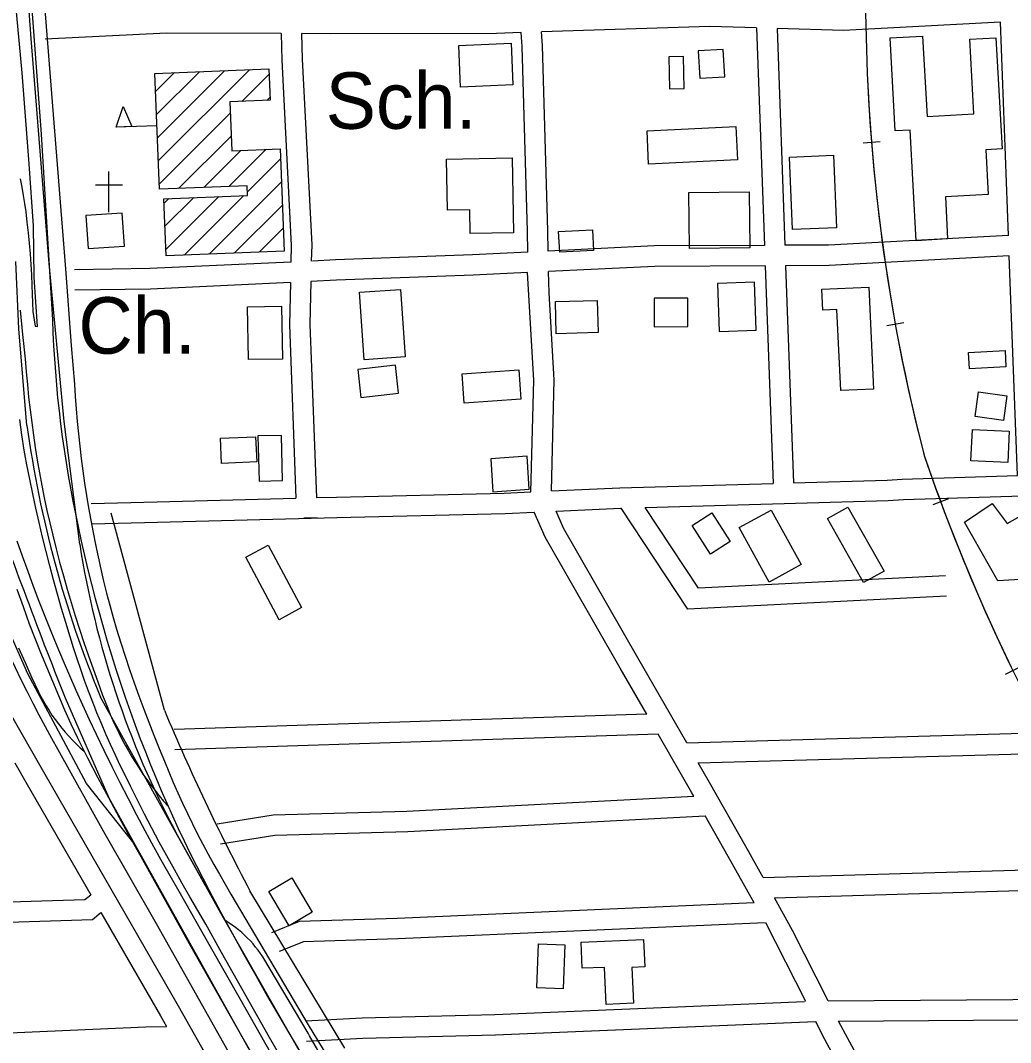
# Model space of a CAD drawing. Extents: x 3297716 to 3335574, y 688621 to 713991.
# Drawn here: x 3329828 to 3331285, y 703462 to 704966 of the extents above; entities that cross this region are included whole.
import ezdxf

# ---------------------------------------------------------------- set-up
doc = ezdxf.new("R2010")
doc.units = 0
for name, color, linetype in [('V-BLDG-IDEN', 7, 'Continuous'), ('V-BLDG-OTLN', 7, 'Continuous'), ('V-BRDG-OTLN', 7, 'Continuous'), ('V-RAIL-TRAK', 7, 'Continuous'), ('V-ROAD-CNTR', 7, 'Continuous'), ('V-SITE-OTLN', 7, 'Continuous'), ('V-SITE-OTLN-IDEN', 7, 'Continuous')]:
    doc.layers.add(name, color=color, linetype=linetype)

msp = doc.modelspace()

# ---------------------------------------------------------------- linework, layer by layer
at = {"layer": 'V-BLDG-OTLN'}
for p, q in [((3330026.8, 704861.2), (3330054.6, 704888.9)), ((3330028.2, 704827.1), (3330091.3, 704890.3)), ((3330029.5, 704793.1), (3330128.1, 704891.7)), ((3330030.8, 704759.1), (3330164.9, 704893.2)), ((3330153.7, 704846.6), (3330193.9, 704886.8)), ((3330190.4, 704848), (3330195.2, 704852.8)), ((3330032.1, 704725), (3330136.9, 704829.8)), ((3330028.8, 704810.9), (3329968.8, 704808.6)), ((3330060.8, 704718.4), (3330138.2, 704795.7)), ((3330097.6, 704719.8), (3330152.1, 704774.3)), ((3330134.4, 704721.2), (3330188.9, 704775.7)), ((3330162, 704713.5), (3330210.8, 704762.3)), ((3330105.7, 704621.9), (3330212.1, 704728.2)), ((3330039.4, 704697), (3330046.2, 704703.7)), ((3330040.7, 704662.9), (3330082.9, 704705.1)), ((3330042, 704628.9), (3330119.7, 704706.6)), ((3330069, 704620.4), (3330156.5, 704708)), ((3330142.5, 704623.3), (3330213.4, 704694.2)), ((3330179.3, 704624.7), (3330214.7, 704660.2))]:
    msp.add_line(p, q, dxfattribs=at)
for points in [[(3331145.8, 704641.6), (3331136.7, 704804.5), (3331115, 704803.3), (3331107.4, 704940), (3331155.2, 704942.6), (3331161.8, 704824.3), (3331230.8, 704828.2), (3331224.6, 704938), (3331263, 704940.2), (3331272.1, 704776.7), (3331248.2, 704775.4), (3331251.8, 704709.9), (3331188.7, 704706.4), (3331192.1, 704644.2)], [(3330552.6, 704871), (3330475.6, 704867.7), (3330472.9, 704929), (3330550, 704932.4)], [(3330782.8, 704865.1), (3330804.7, 704865.5), (3330803.7, 704912.9), (3330781.7, 704912.4)], [(3330861.9, 704923), (3330825.3, 704921), (3330827.5, 704880.9), (3330864.1, 704882.9)], [(3330216, 704626.1), (3330042.4, 704619.4), (3330039.2, 704703.5), (3330162.2, 704708.2), (3330161.6, 704722.3), (3330032.4, 704717.3), (3330025.8, 704887.8), (3330193.6, 704894.3), (3330195.4, 704848.2), (3330136.2, 704845.9), (3330139, 704773.8), (3330210.2, 704776.6)], [(3329968.8, 704808.6), (3329979.2, 704839), (3329991.9, 704809.5)], [(3330749.8, 704803.1), (3330880.4, 704809.6), (3330882.8, 704760.6), (3330752.2, 704754.1)], [(3330455, 704761.8), (3330551.2, 704763.6), (3330553.3, 704653.5), (3330489.8, 704652.3), (3330489.1, 704687.2), (3330456.4, 704686.6)], [(3330963.6, 704658.1), (3330959.3, 704764.8), (3331024.3, 704767.4), (3331028.6, 704660.7)], [(3330811.5, 704712.6), (3330900, 704713.5), (3330900.9, 704631.1), (3330812.4, 704630.1)], [(3329980.9, 704633.8), (3329977.7, 704682.3), (3329924.4, 704678.7), (3329927.6, 704630.2)], [(3330669.4, 704657.8), (3330671.1, 704627.4), (3330621.5, 704624.6), (3330619.8, 704655)], [(3330326.8, 704565.8), (3330387.1, 704570), (3330393.9, 704470.7), (3330333.7, 704466.6)], [(3330907.7, 704580.7), (3330853.4, 704578.7), (3330856, 704508.3), (3330910.3, 704510.2)], [(3331076.1, 704573.5), (3331083.2, 704423.4), (3331034.9, 704421.1), (3331029.3, 704540.6), (3331008.5, 704539.6), (3331007.1, 704570.3)], [(3330676.7, 704553.8), (3330678, 704506.6), (3330616.3, 704504.9), (3330615, 704552.1)], [(3330809.9, 704515.4), (3330809.7, 704557.4), (3330760.2, 704557.2), (3330760.4, 704515.2)], [(3330213.4, 704467.6), (3330163.5, 704466.8), (3330162.2, 704544.3), (3330212.1, 704545.2)], [(3331277.9, 704456.3), (3331224, 704453.3), (3331222.7, 704477.2), (3331276.6, 704480.2)], [(3330384.4, 704417.2), (3330379.7, 704458.4), (3330324.2, 704452.1), (3330328.9, 704410.9)], [(3330564.1, 704408.5), (3330481, 704402.6), (3330477.9, 704446), (3330561.1, 704451.9)], [(3331274.1, 704377.4), (3331232.5, 704383.2), (3331237.5, 704419.4), (3331279.2, 704413.6)], [(3331280.5, 704315.4), (3331226.4, 704318.1), (3331228.7, 704364.1), (3331282.7, 704361.4)], [(3330173.9, 704353.3), (3330175.6, 704316.2), (3330123.9, 704313.9), (3330122.2, 704351)], [(3330212.1, 704355.3), (3330177.2, 704354.4), (3330179, 704287.9), (3330213.8, 704288.8)], [(3330576.5, 704276), (3330573.3, 704324.5), (3330520, 704321), (3330523.2, 704272.5)], [(3331265.8, 704141.5), (3331217, 704227.8), (3331257.4, 704255.2), (3331279.5, 704225.7), (3331314.3, 704245.4), (3331363.8, 704147.3)], [(3330843, 704180.5), (3330816.1, 704222.7), (3330845.3, 704241.3), (3330872.2, 704199.1)], [(3330929.3, 704139.5), (3330885.5, 704219.6), (3330932.6, 704245.4), (3330976.4, 704165.3)], [(3331068.5, 704138.7), (3331015.2, 704232.9), (3331045.2, 704249.8), (3331098.5, 704155.7)], [(3330241.7, 704101.9), (3330208.8, 704084.2), (3330159.4, 704176), (3330192.3, 704193.7)], [(3330223.2, 703633.9), (3330193.5, 703684.2), (3330227.5, 703704.3), (3330257.2, 703653.9)], [(3330628.7, 703605.7), (3330626.3, 703541.1), (3330587.6, 703542.6), (3330590, 703607.2)], [(3330652.7, 703609.8), (3330744.7, 703613.8), (3330746.5, 703573.5), (3330727.6, 703572.7), (3330729.9, 703520), (3330689.7, 703518.3), (3330687.4, 703572.7), (3330654.3, 703571.3)]]:
    msp.add_lwpolyline(points, close=True, dxfattribs=at)
at = {"layer": 'V-BRDG-OTLN'}
for points in [[(3329855.2, 705093.2), (3329876.2, 704827.5), (3329894.3, 704600.3), (3329902.6, 704487.7), (3329907.5, 704430.7), (3329908.6, 704412.5), (3329910, 704394.2), (3329911.5, 704375.9), (3329913.3, 704357.6), (3329915.2, 704339.4), (3329917.4, 704321.2), (3329919.8, 704303), (3329922.4, 704284.9), (3329925.2, 704266.7), (3329928.2, 704248.6), (3329931.4, 704230.6), (3329934.8, 704212.6), (3329938.4, 704194.6), (3329942.2, 704176.6), (3329946.2, 704158.7), (3329950.4, 704140.9), (3329954.8, 704123.1), (3329959.5, 704105.3), (3329964.3, 704087.6), (3329969.3, 704070), (3329975.5, 704050.3), (3329981.9, 704030.6), (3329988.5, 704011), (3329995.3, 703991.5), (3330002.3, 703972.1), (3330009.4, 703952.7), (3330016.7, 703933.3), (3330024.3, 703914.1), (3330032, 703894.9), (3330039.8, 703875.8), (3330046.2, 703860.3), (3330052.8, 703844.8), (3330059.6, 703829.4), (3330066.6, 703814.1), (3330073.8, 703798.9), (3330081.1, 703783.8), (3330088.7, 703768.7), (3330096.4, 703753.8), (3330104.3, 703739), (3330112.4, 703724.2), (3330120.7, 703709.6), (3330129.2, 703695.1), (3330137.8, 703680.6), (3330165.9, 703632.4), (3330194.3, 703584.2), (3330222.8, 703536.2), (3330251.5, 703488.2), (3330280.4, 703440.4)], [(3329832.1, 704708.4), (3329834.1, 704696.4), (3329835.8, 704684.3), (3329837.7, 704668.8), (3329839.4, 704653.4), (3329840.9, 704637.9), (3329842.2, 704622.4), (3329843.3, 704606.9), (3329844.2, 704591.4), (3329844.9, 704575.8), (3329846.5, 704537.4), (3329849.7, 704516.1), (3329853.1, 704515.4), (3329848.4, 704588.1), (3329847.2, 704663.6), (3329840.7, 704754.9), (3329830.5, 704888.7), (3329814.6, 705063.1)], [(3329841, 705035.5), (3329858.3, 704798.2), (3329871.7, 704580.9), (3329875.2, 704525.2), (3329875.9, 704506.1), (3329876.9, 704486.9), (3329878, 704467.8), (3329879.4, 704448.6), (3329881, 704429.5), (3329882.8, 704410.4), (3329884.9, 704391.3), (3329887.1, 704372.3), (3329889.6, 704353.3), (3329892.3, 704334.3), (3329895.2, 704315.3), (3329898.3, 704296.4), (3329901.7, 704277.5), (3329905.3, 704258.7), (3329909, 704239.9), (3329913, 704221.1), (3329917.6, 704199.9), (3329922.4, 704178.7), (3329927.4, 704157.6), (3329932.6, 704136.5), (3329938.1, 704115.5), (3329943.7, 704094.5), (3329949.6, 704073.6), (3329955.7, 704052.7), (3329962, 704032), (3329968.5, 704011.3), (3329975.3, 703990.6), (3329982.2, 703970), (3329989.4, 703949.6), (3329996.8, 703929.1), (3330004.4, 703908.8), (3330011.8, 703889.7), (3330019.4, 703870.8), (3330027.2, 703851.9), (3330035.1, 703833.1), (3330043.3, 703814.4), (3330051.6, 703795.7), (3330060.2, 703777.2), (3330068.9, 703758.7), (3330077.8, 703740.3), (3330086.9, 703722), (3330096.2, 703703.8), (3330105.7, 703685.7), (3330122.5, 703654.3), (3330129.4, 703641.5), (3330139.5, 703623), (3330156.7, 703591.8), (3330174.1, 703560.7), (3330191.7, 703529.7), (3330209.6, 703498.8), (3330227.6, 703468.1), (3330245.8, 703437.5)], [(3329827.7, 704732.5), (3329830, 704720.5), (3329832.1, 704708.4)], [(3329827.8, 704539.6), (3329831.3, 704503.6), (3329835.1, 704467.7), (3329836.6, 704449), (3329838.2, 704430.3), (3329840.1, 704411.7), (3329842.3, 704393), (3329844.6, 704374.4), (3329847.2, 704355.8), (3329849.9, 704337.3), (3329852.9, 704318.7), (3329856.2, 704300.2), (3329859.6, 704281.8), (3329863.2, 704263.4), (3329867.1, 704245), (3329871.2, 704226.7), (3329875.5, 704208.5), (3329880.5, 704188.5), (3329885.7, 704168.7), (3329891.2, 704148.9), (3329896.8, 704129.1), (3329902.6, 704109.4), (3329908.7, 704089.8), (3329914.9, 704070.2), (3329921.3, 704050.7), (3329928, 704031.2), (3329934.8, 704011.9), (3329941.8, 703992.6), (3329949, 703973.3), (3329956.4, 703954.2), (3329960.2, 703944.9), (3329964.2, 703935.7), (3329968.4, 703926.6), (3329972.8, 703917.6), (3329977.3, 703908.6), (3329982, 703899.8), (3329986.9, 703891), (3329992, 703882.4), (3329997.3, 703873.9), (3330002.7, 703865.5), (3330008.3, 703857.1), (3330014, 703849), (3330020, 703840.9), (3330026.1, 703832.9), (3330032.3, 703825.1), (3330038.7, 703817.4), (3330045.3, 703809.8)], [(3329934.4, 703962.9), (3329928.3, 703978.8), (3329922.5, 703994.7), (3329916.9, 704010.7), (3329911.5, 704026.8), (3329906.3, 704042.9), (3329901.3, 704059.1), (3329894.9, 704079.9), (3329888.6, 704100.7), (3329882.6, 704121.6), (3329876.8, 704142.6), (3329871.2, 704163.6), (3329865.8, 704184.7), (3329860.6, 704205.8), (3329855.6, 704227), (3329850.8, 704248.2), (3329846.2, 704269.5), (3329841.8, 704290.8), (3329837.7, 704312.1), (3329833.7, 704333.5), (3329830.3, 704356), (3329827.2, 704378.5)], [(3329822.9, 704200.2), (3329830.7, 704177.9), (3329838.7, 704155.7), (3329846.9, 704133.5), (3329855.3, 704111.4), (3329863.9, 704089.4), (3329872.7, 704067.4), (3329881.7, 704045.5), (3329890.8, 704023.7), (3329900.2, 704002), (3329909.7, 703980.4), (3329919.5, 703958.9), (3329929.4, 703937.4), (3329939.5, 703916), (3329950.9, 703892.1), (3329962.5, 703868.2), (3329974.3, 703844.5), (3329986.4, 703820.9), (3329998.6, 703797.3), (3330011.1, 703773.9), (3330023.8, 703750.6), (3330036.7, 703727.5), (3330049.7, 703704.4), (3330063.1, 703681.5), (3330107.2, 703603.6), (3330151.4, 703525.7), (3330195.6, 703447.9)], [(3330184.3, 703359.1), (3330118.4, 703476.5), (3330028.3, 703636.6), (3329950.9, 703771.9), (3329883.7, 703892.6), (3329874.1, 703909.6), (3329864.8, 703926.6), (3329855.6, 703943.8), (3329846.6, 703961), (3329837.9, 703978.4), (3329829.2, 703995.8), (3329820.8, 704013.3), (3329812.6, 704031), (3329804.6, 704048.7), (3329796.7, 704066.5), (3329789.1, 704084.3), (3329780.5, 704105.2), (3329772.1, 704126.1)], [(3329822.9, 704129.3), (3329831.9, 704103.7), (3329841.1, 704078.2), (3329849.3, 704057), (3329857.7, 704035.8), (3329866.3, 704014.7), (3329875, 703993.6), (3329883.9, 703972.6), (3329893, 703951.8), (3329902.3, 703931), (3329911.8, 703910.2), (3329926.9, 703880.9), (3329942.1, 703851.6), (3329957.6, 703822.5), (3329973.2, 703793.4), (3329989, 703764.4), (3330005, 703735.6), (3330041.8, 703669.5), (3330078.8, 703603.6), (3330115.9, 703537.8), (3330153.3, 703472.1), (3330182.6, 703420.8)], [(3329825.2, 704042.7), (3329834.8, 704021.1), (3329844.5, 703999.6)], [(3329844.5, 703999.6), (3329854.5, 703978.2), (3329858.1, 703971.1), (3329861.9, 703964.1), (3329865.9, 703957.3), (3329870.1, 703950.5), (3329874.4, 703943.9), (3329879, 703937.4), (3329883.8, 703931), (3329888.7, 703924.8), (3329893.8, 703918.7), (3329899.1, 703912.8), (3329904.5, 703907), (3329910.2, 703901.4), (3329915.9, 703895.9), (3329921.9, 703890.7)], [(3330218.7, 703428), (3330194.6, 703469.4), (3330170.9, 703511), (3330147.3, 703552.7), (3330124, 703594.5), (3330101, 703636.5), (3330089.1, 703656.3), (3330077.4, 703676.3), (3330065.9, 703696.3), (3330054.5, 703716.5), (3330043.3, 703736.7), (3330032.3, 703757), (3330021.5, 703777.5), (3330010.8, 703798), (3330000.4, 703818.6), (3329990, 703839.3), (3329982.4, 703854.4), (3329974.9, 703869.7), (3329967.7, 703885), (3329960.6, 703900.4), (3329953.7, 703915.9), (3329947.1, 703931.5), (3329940.6, 703947.2), (3329934.4, 703962.9)], [(3330693, 702740), (3330670.2, 702774.5), (3330606.7, 702871.4), (3330556, 702951.7), (3330527.7, 703000.1), (3330469.7, 703095.6), (3330366.6, 703277.4), (3330253.3, 703472.2), (3330251.3, 703475.9), (3330184.5, 703588), (3330181.2, 703592.9), (3330177.7, 703597.8), (3330174, 703602.5), (3330170.2, 703607.1), (3330166.3, 703611.5), (3330162.1, 703615.8), (3330157.9, 703620), (3330153.5, 703624), (3330148.9, 703627.8), (3330144.2, 703631.5), (3330139.4, 703635), (3330134.5, 703638.3), (3330129.4, 703641.5)]]:
    msp.add_lwpolyline(points, dxfattribs=at)
at = {"layer": 'V-RAIL-TRAK'}
for points in [[(3331028.1, 706540.4), (3331073.9, 704887.6)], [(3331028.1, 706540.4), (3331073.9, 704887.6), (3331076.1, 704840.4), (3331079.5, 704793.6), (3331083.6, 704746.8), (3331088.3, 704699.7), (3331094.1, 704653), (3331100.7, 704606.5), (3331107.8, 704559.9), (3331116, 704513.5), (3331124.9, 704467.4), (3331134.7, 704421.1), (3331145.3, 704375.4), (3331156.5, 704329.7), (3331158, 704324.4), (3331173.7, 704279.1), (3331190.5, 704234.3), (3331208, 704189.8), (3331226.1, 704145.3), (3331245.2, 704101.3), (3331265, 704057.9), (3331285.4, 704014.4)], [(3331092.6, 704787.3), (3331067.7, 704785.1)], [(3331127.4, 704520.8), (3331102.8, 704516.4)], [(3331193.5, 704261.8), (3331170.1, 704253.1)], [(3331299.1, 704014.8), (3331276.7, 704003.7)]]:
    msp.add_lwpolyline(points, dxfattribs=at)
for centre, radius, start, end in [((3333769.5, 705002.3), 2698.1, 182.4358, 194.5505), ((3333755.1, 705212), 2744.6, 198.8689, 209.7853)]:
    msp.add_arc(centre, radius, start, end, dxfattribs=at)
at = {"layer": 'V-ROAD-CNTR'}
for points in [[(3329915.4, 704195.1), (3329892.2, 704375.7), (3329870.4, 704608.3), (3329843.6, 704939.2), (3329818.9, 705280.8), (3329802.1, 705499), (3329781.5, 705771), (3329767.2, 705949.2), (3329751.1, 706184.5)], [(3331269.7, 704963.1), (3331038.8, 704951.1), (3330941.1, 704953.9)], [(3331281.5, 704649.5), (3331269.7, 704963.1)], [(3330211.5, 704946.4), (3330042.8, 704946.9), (3329864.4, 704938.3)], [(3330211.5, 704946.4), (3330212.5, 704907.5), (3330226.5, 704635.2), (3330225.9, 704610.3)], [(3330564.6, 704947.9), (3330528.2, 704946.7), (3330284.3, 704946.2), (3330241.5, 704946.3)], [(3330241.5, 704946.3), (3330242.5, 704908.6), (3330256.5, 704635.6), (3330255.9, 704611.7)], [(3330574.4, 704625), (3330573.8, 704655.7), (3330566.1, 704927.2), (3330564.6, 704947.9)], [(3330911.1, 704954.8), (3330842.3, 704956.8), (3330594.6, 704948.8)], [(3330604.4, 704626.4), (3330603.8, 704656.4), (3330596.1, 704928.7), (3330594.6, 704948.8)], [(3330911.1, 704954.8), (3330922.6, 704634.8)], [(3330941.1, 704953.9), (3330952.6, 704634.9)], [(3331281.5, 704649.5), (3331016.9, 704635.3), (3330952.6, 704634.9)], [(3330922.6, 704634.8), (3330760.4, 704633.9), (3330604.4, 704626.4)], [(3330574.4, 704625), (3330493, 704621.1), (3330291.5, 704613.4), (3330257.7, 704611.8)], [(3331282.6, 704619.5), (3331017.8, 704605.3), (3330953.7, 704604.9)], [(3331294.9, 704296.2), (3331282.6, 704619.5)], [(3329837.6, 704369.7), (3329825.9, 704512.2), (3329821.1, 704611.1)], [(3330225.9, 704610.3), (3330018.3, 704600.6), (3329907.5, 704598.9)], [(3330923.7, 704604.8), (3330761.2, 704603.9), (3330605, 704596.4)], [(3330609.2, 704273.5), (3330613.2, 704437.2), (3330605.7, 704564.9), (3330605, 704596.4)], [(3330923.7, 704604.8), (3330935.2, 704284.5)], [(3330953.7, 704604.9), (3330965.2, 704285.4)], [(3330255.3, 704581.7), (3330253.9, 704518.2), (3330263.4, 704263.8)], [(3330573.9, 704594.9), (3330494.3, 704591.1), (3330292.8, 704583.4), (3330255.3, 704581.7)], [(3330579.1, 704272.1), (3330583.2, 704436.7), (3330573.9, 704594.9)], [(3330225.2, 704580.3), (3330019.3, 704570.6), (3329908, 704568.9)], [(3330225.2, 704580.3), (3330223.9, 704517.9), (3330233.4, 704263)], [(3329996.7, 703753.2), (3329925.1, 703843.3), (3329839, 704004.4), (3329778.8, 704140.6), (3329733.9, 704265.6), (3329723.5, 704300.5)], [(3330965.2, 704285.4), (3331103, 704289.4), (3331125.4, 704291.1), (3331294.9, 704296.2)], [(3330609.2, 704273.5), (3330710, 704278), (3330935.2, 704284.5)], [(3330263.4, 704263.8), (3330292.8, 704264.6), (3330539.9, 704270.3), (3330579.1, 704272.1)], [(3330747.3, 704249.1), (3331104.6, 704259.4), (3331127, 704261.1), (3331302.1, 704266.4)], [(3329932.2, 704255.2), (3330029, 704257.4), (3330233.4, 704263)], [(3329932.9, 704225.2), (3330029.8, 704227.4), (3330293.6, 704234.6), (3330540.9, 704240.4), (3330583.9, 704242.3)], [(3330039.9, 703950.9), (3329961.7, 704240.9)], [(3330749.3, 703945.3), (3330710.4, 704012.9), (3330600, 704205.5), (3330583.9, 704242.3)], [(3330616, 704243.8), (3330711.1, 704248.1), (3330712, 704248.1)], [(3330808.2, 703903.2), (3330736.4, 704027.9), (3330626.9, 704219), (3330616, 704243.8)], [(3331190.5, 704118.8), (3330809.9, 704099.8), (3330712, 704248.1)], [(3331189, 704148.8), (3330825.5, 704130.6), (3330747.3, 704249.1)], [(3330264.5, 704233.8), (3330244.9, 704233.3)], [(3329752.2, 704051.4), (3329863.9, 703856.8), (3330060, 703516.3), (3330257, 703167), (3330523.7, 702676.9), (3330583.9, 702574.6), (3330621.4, 702514.9)], [(3329893.7, 703969.2), (3329958.2, 703822.3)], [(3330100, 703693.4), (3329945.8, 703970.2)], [(3330749.3, 703945.3), (3330506.8, 703937.2), (3330054, 703922.8)], [(3331031.5, 703493.6), (3331627.8, 703498), (3331932.4, 703507), (3331947.1, 703512.9), (3331963.3, 703522.1), (3331976.9, 703534.3), (3331989.4, 703561.5), (3331988.6, 703587), (3331981.4, 703926)], [(3330766.3, 703915.8), (3330507.8, 703907.2), (3330055, 703892.8)], [(3330818.7, 703824.6), (3330815.9, 703829.6), (3330766.3, 703915.8)], [(3330808.2, 703903.2), (3331319.7, 703917.5), (3331558.2, 703919.3)], [(3330825.1, 703873.6), (3331320.2, 703887.5), (3331558.4, 703889.3)], [(3329819.7, 703873.6), (3329837.9, 703841.8), (3329931.4, 703679.6)], [(3330920.7, 703704.7), (3330895.2, 703750.6), (3330841.9, 703844.5), (3330825.1, 703873.6)], [(3329958.2, 703822.3), (3330196.5, 703394.5), (3330314.8, 703188.5), (3330439.2, 702964.9)], [(3330117.5, 703784), (3330199.7, 703797.2), (3330396.7, 703802.5), (3330818.7, 703824.6)], [(3330122.2, 703754.4), (3330202.5, 703767.2), (3330397.9, 703772.5), (3330835.2, 703795.5)], [(3330907.2, 703667.4), (3330869.1, 703735.9), (3330835.2, 703795.5)], [(3330746.8, 702609.8), (3330603.7, 702819.2), (3330489, 703001.8), (3330341.3, 703269.8), (3330122.9, 703652.2), (3330057.1, 703770.5)], [(3330920.7, 703704.7), (3331476.7, 703721), (3331773.9, 703747.8)], [(3331016.4, 703523.5), (3331627.2, 703528), (3331926.1, 703536.8), (3331934, 703540), (3331945.7, 703546.6), (3331952.2, 703552.5), (3331959.2, 703567.7), (3331958.7, 703586.2), (3331955.6, 703729)], [(3330937.2, 703675.2), (3331478.5, 703691), (3331776.6, 703717.9)], [(3329436.6, 703656.4), (3329653.4, 703664.2), (3329922.9, 703672.7), (3329931.4, 703679.6)], [(3330305.2, 703453.7), (3330165.7, 703685.2)], [(3330907.2, 703667.4), (3330382.3, 703644.7), (3330238.1, 703640.1), (3330197.3, 703623.7)], [(3331016.4, 703523.5), (3330964, 703626.9), (3330937.2, 703675.2)], [(3329437.7, 703626.5), (3329654.4, 703634.2), (3329934, 703643), (3329946.5, 703653.2)], [(3329946.5, 703653.2), (3330034, 703501.4), (3330042.8, 703485.8)], [(3330923.5, 703638.1), (3330383.4, 703614.7), (3330244.4, 703610.3), (3330208.5, 703595.9)], [(3330983.3, 703522.4), (3330924.7, 703638.1)], [(3330247.4, 703494.1), (3330330.6, 703498.4), (3330525.8, 703503.6), (3330981.7, 703522.4)], [(3328529, 703433.7), (3328574, 703436), (3328816.7, 703443.8), (3329104.5, 703452), (3329273.9, 703460.8), (3329467, 703469.6), (3329605.6, 703473.1), (3329823, 703477.1), (3330012.3, 703485), (3330042.8, 703485.8)], [(3330248.9, 703464.1), (3330331.7, 703468.4), (3330526.8, 703473.6), (3330997.6, 703493)], [(3331439.2, 702710.6), (3331290.8, 702965.7), (3331215, 703101), (3331156.7, 703197.5), (3331008.2, 703473.2), (3330998.2, 703493)], [(3331537.8, 702594.9), (3331513.6, 702642.3), (3331316.9, 702980.5), (3331240.9, 703116), (3331182.8, 703212.4), (3331034.8, 703487.1), (3331031.5, 703493.6)]]:
    msp.add_lwpolyline(points, dxfattribs=at)
for centre, radius, start, end in [((3331453.1, 704592.8), 1630.8, 187.8623, 202.4428), ((3339300.6, 707681.4), 10112.9, 199.63095, 201.53598), ((3331231, 704398.3), 1331.2, 188.7809, 208.138), ((3333053.9, 705215.3), 3268.5, 202.7583, 207.9138)]:
    msp.add_arc(centre, radius, start, end, dxfattribs=at)
at = {"layer": 'V-SITE-OTLN'}
for p, q in [((3329958.3, 704683.5), (3329958.3, 704743.5)), ((3329978.3, 704723.5), (3329938.3, 704723.5))]:
    msp.add_line(p, q, dxfattribs=at)

# ---------------------------------------------------------------- texts
at = {"layer": 'V-BLDG-IDEN'}
msp.add_text('Sch.', height=83, rotation=0.0211, dxfattribs=at).set_placement((3330277, 704806.3))
at = {"layer": 'V-SITE-OTLN-IDEN'}
msp.add_text('Ch.', height=83, rotation=0.0211, dxfattribs=at).set_placement((3329913.3, 704475.5))

doc.saveas('drawing.dxf')
